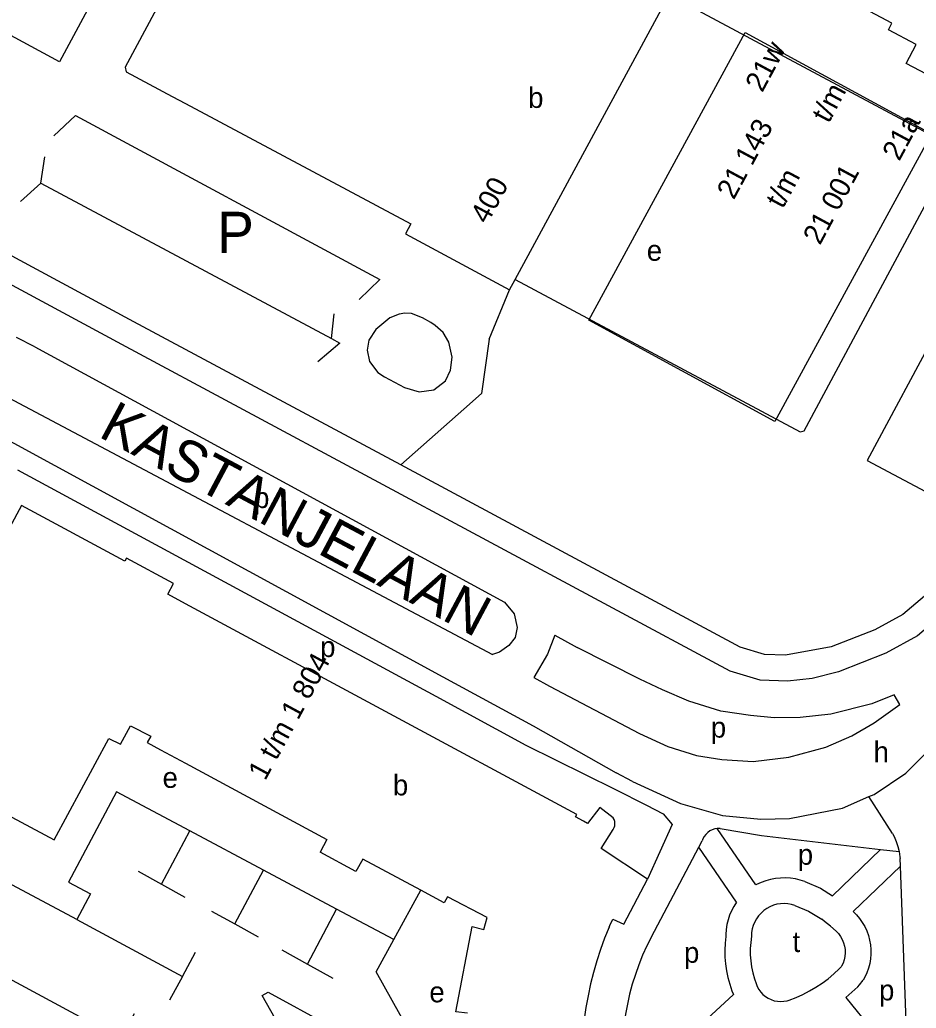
# Model space of a CAD drawing. Extents: x 159261 to 160849, y 382514 to 384534.
# Drawn here: x 159967.8 to 160141.9, y 383783.7 to 383975.7 of the extents above; entities that cross this region are included whole.
import ezdxf

# ---------------------------------------------------------------- set-up
doc = ezdxf.new("R2010")
doc.units = 0
for name, color, linetype in [('BLT_Basislijn', 7, 'Continuous'), ('BLT_Bebouwing', 7, 'Continuous'), ('BLT_Centroide', 7, 'Continuous'), ('BLT_Huisnummer', 7, 'Continuous'), ('BLT_Huisnummer_reeks', 7, 'Continuous'), ('BLT_Plantopo', 7, 'Continuous'), ('BLT_Straatnaam', 7, 'Continuous'), ('BLT_Straatnaam_hoofdweg', 7, 'Continuous'), ('BLT_Tekst_parkeren', 7, 'Continuous')]:
    doc.layers.add(name, color=color, linetype=linetype)

msp = doc.modelspace()

# ---------------------------------------------------------------- linework, layer by layer
at = {"layer": 'BLT_Basislijn'}
for p, q in [((159971.92, 383943.94), (159972.7, 383949.06)), ((159971.92, 383943.94), (159968, 383940.4)), ((159971.92, 383943.94), (160028.35, 383913.77)), ((159921.32, 383925.85), (160059.63, 383852.41)), ((160064.04, 383925.22), (160119.34, 383895.63)), ((160058.98, 383913.66), (160062.95, 383923.21)), ((160028.35, 383913.77), (160028.91, 383918.59)), ((159970.74, 383912.14), (159967.23, 383914.01)), ((160029.96, 383912.91), (160025.7, 383909.25)), ((160028.35, 383913.77), (160029.96, 383912.91)), ((160058.98, 383913.66), (160057.46, 383903.1)), ((159970.74, 383912.14), (160061.97, 383862.58)), ((160054.04, 383900.06), (160057.46, 383903.1)), ((160054.04, 383900.06), (160041.8, 383889.23)), ((160071.7, 383856.15), (160076.08, 383853.8)), ((160086.78, 383827.75), (160083.66, 383829.43)), ((160137.3, 383817.64), (160132.71, 383824.82)), ((160103.83, 383818.63), (160103.25, 383818.62)), ((160110.74, 383807.68), (160103.25, 383818.62)), ((159995.39, 383807.81), (160000.89, 383818.15)), ((160015.18, 383810.53), (160000.89, 383818.15)), ((160090.47, 383797.61), (160099.67, 383814.99)), ((160099.67, 383814.99), (160100.34, 383816.24)), ((160106.99, 383804.3), (160099.67, 383814.99)), ((160125.64, 383805.58), (160134.98, 383814.57)), ((160134.98, 383814.57), (160138.57, 383814.15)), ((160138.83, 383811.34), (160138.78, 383812.82)), ((160129.65, 383802.49), (160138.83, 383811.34)), ((160140.35, 383770.88), (160138.83, 383811.34)), ((159990.85, 383810.33), (159995.39, 383807.81)), ((160009.62, 383800.09), (160015.18, 383810.53)), ((160029.36, 383802.98), (160015.18, 383810.53)), ((159995.39, 383807.81), (159999.92, 383805.29)), ((160040.44, 383797.07), (160045.68, 383806.63)), ((160005.08, 383802.6), (160009.62, 383800.09)), ((160023.69, 383792.32), (160029.36, 383802.98)), ((160040.44, 383797.07), (160029.36, 383802.98)), ((159978.9, 383800.98), (159999.47, 383789.92)), ((160009.62, 383800.09), (160014.16, 383797.59)), ((159999.47, 383789.92), (160001.97, 383794.59)), ((160018.74, 383795.09), (160023.69, 383792.32)), ((160023.69, 383792.32), (160028.63, 383789.55)), ((159999.47, 383789.92), (159996.93, 383785.27)), ((160130.9, 383788.26), (160131.62, 383789.21)), ((160106.4, 383786.41), (160085.2, 383766.84)), ((160128.21, 383785.8), (160140.35, 383770.88))]:
    msp.add_line(p, q, dxfattribs=at)
for points in [[(160119.34, 383895.63), (160120.16, 383895.88), (160149.23, 383950.19), (160149, 383951.01), (160093.93, 383980.49)], [(159823.19, 383971.58), (160049.97, 383848.1), (160067.5, 383838.6), (160083.66, 383829.43)], [(159974.43, 383953.14), (159978.66, 383957.07), (160037.76, 383925.26), (160033.77, 383921.34)], [(159971.17, 383927.2), (159925.48, 383951.86)], [(160121.72, 383847.78), (160116.87, 383847.25), (160111.62, 383847.44), (160105.79, 383849.21), (159987.63, 383912.63), (159922.51, 383947.79)], [(160132.71, 383824.82), (160133.71, 383825.25), (160139.85, 383829.4), (160146.96, 383836.53), (160217.34, 383919.23), (160228.34, 383945.12)], [(160041.8, 383889.23), (159990, 383917.03), (159971.17, 383927.2)], [(160146.43, 383916.24), (160132.34, 383890.12), (160148.78, 383881.33), (160160.47, 383903.42)], [(159967.4, 383888.25), (160048.61, 383844.36), (160066.12, 383834.82), (160083.35, 383826.27)], [(160151.63, 383872.67), (160144.33, 383864.47), (160139.32, 383860.2), (160133.87, 383857.2), (160125.4, 383853.91), (160116.5, 383852.27), (160112.45, 383852.42), (160107.72, 383853.85), (160041.8, 383889.23)], [(160154.67, 383868.56), (160147.83, 383860.88), (160142.17, 383856.07), (160135.99, 383852.66), (160126.77, 383849.08), (160121.72, 383847.78)], [(160061.97, 383862.58), (160063.86, 383860.34), (160064.41, 383857.64), (160064.01, 383855.74), (160062.78, 383854.18), (160060.98, 383852.85), (160059.63, 383852.41)], [(160071.7, 383856.15), (160070.32, 383852.46), (160067.67, 383847.93)], [(160137.62, 383844.58), (160133.25, 383842.86), (160125.29, 383840.86), (160119.36, 383840.16), (160114.31, 383840.13), (160109.74, 383840.56), (160103.97, 383841.44), (160097.74, 383843.37), (160092.61, 383845.59), (160088.2, 383847.63), (160076.08, 383853.8)], [(160067.67, 383847.93), (160070.68, 383846.26), (160088.14, 383837.1), (160093.68, 383834.53), (160099.26, 383832.81), (160104.17, 383832.03), (160110.24, 383831.67), (160117.17, 383832.49), (160124.35, 383834.45), (160129.38, 383836.61), (160133.74, 383839.18), (160138.73, 383842.71), (160137.62, 383844.58)], [(160083.35, 383826.27), (160089.53, 383823.18), (160092.79, 383821.46), (160094.51, 383819.4), (160089.7, 383808.77)], [(160086.78, 383827.75), (160096.14, 383823.47), (160104.25, 383821.15), (160111.7, 383820.47), (160117.28, 383820.56), (160127.56, 383822.61), (160132.71, 383824.82)], [(160000.89, 383818.15), (159986.65, 383825.74), (159977.31, 383808.21), (159981.55, 383805.95), (159978.9, 383800.98)], [(159978.9, 383800.98), (159938.36, 383822.58), (159936.12, 383818.38), (159931.26, 383820.96)], [(160103.25, 383818.62), (160102.8, 383818.55), (160102.3, 383818.39), (160101.84, 383818.16), (160101.41, 383817.86), (160101.04, 383817.5), (160100.73, 383817.08), (160100.48, 383816.63), (160100.34, 383816.24)], [(160103.83, 383818.63), (160111.83, 383817.27), (160134.98, 383814.57)], [(160137.3, 383817.64), (160137.59, 383817.08), (160137.99, 383816.13), (160138.32, 383815.15), (160138.57, 383814.15)], [(160138.57, 383814.15), (160138.74, 383813.14), (160138.78, 383812.82)], [(160120.28, 383808.31), (160119.36, 383808.61), (160118.42, 383808.83), (160117.46, 383808.97), (160116.49, 383809.04), (160115.52, 383809.02), (160114.56, 383808.92), (160113.61, 383808.74), (160112.67, 383808.49), (160111.76, 383808.16), (160110.88, 383807.76), (160110.74, 383807.68)], [(160120.28, 383808.31), (160123.31, 383807.03), (160125.64, 383805.58)], [(159936.45, 383805.31), (159987.47, 383777.76), (159990.14, 383782.71)], [(160106.99, 383804.3), (160106.48, 383803.51), (160106.03, 383802.67), (160105.65, 383801.79), (160105.35, 383800.89), (160105.12, 383799.97), (160104.97, 383799.03), (160104.9, 383798.08), (160104.9, 383797.68)], [(160118.34, 383803.7), (160117.65, 383803.9), (160116.95, 383804.02), (160116.24, 383804.07), (160115.53, 383804.03), (160114.83, 383803.91), (160114.15, 383803.72), (160113.49, 383803.45), (160112.87, 383803.1), (160112.29, 383802.69), (160111.76, 383802.22), (160111.28, 383801.69), (160110.87, 383801.11), (160110.53, 383800.49), (160110.25, 383799.83), (160110.06, 383799.15), (160109.94, 383798.44), (160109.9, 383797.71)], [(160118.34, 383803.7), (160121, 383802.58), (160123.55, 383801)], [(160129.65, 383802.49), (160130.3, 383801.84), (160130.89, 383801.13), (160131.42, 383800.38), (160131.89, 383799.58), (160132.28, 383798.74), (160132.6, 383797.87), (160132.84, 383796.98), (160133, 383796.07), (160133.09, 383795.15), (160133.09, 383794.23), (160133.02, 383793.31), (160132.87, 383792.4), (160132.63, 383791.5), (160132.33, 383790.63), (160131.94, 383789.79), (160131.62, 383789.21)], [(160126.36, 383798.72), (160125.26, 383799.69), (160124.1, 383800.6), (160123.55, 383801)], [(160090.47, 383797.61), (160089.59, 383795.83), (160088.77, 383794.02), (160088.03, 383792.17), (160087.36, 383790.3), (160086.77, 383788.41), (160086.25, 383786.49), (160085.81, 383784.55), (160085.46, 383782.6), (160085.17, 383780.63), (160084.97, 383778.65), (160084.89, 383777.43)], [(160104.9, 383797.68), (160104.77, 383796.35), (160104.73, 383795.01), (160104.76, 383793.67), (160104.88, 383792.33), (160105.07, 383791), (160105.34, 383789.69), (160105.69, 383788.39), (160106.12, 383787.12), (160106.4, 383786.41)], [(160109.9, 383797.71), (160109.75, 383796.52), (160109.67, 383795.33), (160109.68, 383794.13), (160109.77, 383792.94), (160109.94, 383791.76), (160110.18, 383790.58), (160110.51, 383789.43), (160110.82, 383788.54)], [(160126.36, 383798.72), (160126.82, 383798.22), (160127.22, 383797.67), (160127.54, 383797.08), (160127.8, 383796.46), (160127.98, 383795.81), (160128.08, 383795.14), (160128.1, 383794.47), (160128.04, 383793.8), (160127.9, 383793.14), (160127.69, 383792.5), (160127.4, 383791.89), (160127.32, 383791.75)], [(160046.41, 383762.31), (160042.55, 383768.97), (160047.6, 383771.91), (160037.01, 383790.82), (160040.44, 383797.07)], [(160117.23, 383785.33), (160118.58, 383785.84), (160119.89, 383786.42), (160121.18, 383787.08), (160122.42, 383787.8), (160123.62, 383788.6), (160124.77, 383789.45), (160125.88, 383790.38), (160126.93, 383791.36), (160127.32, 383791.75)], [(160110.82, 383788.54), (160111.04, 383787.95), (160111.34, 383787.39), (160111.71, 383786.88), (160112.14, 383786.41), (160112.62, 383786.01), (160113.15, 383785.67), (160113.72, 383785.4), (160114.32, 383785.2), (160114.94, 383785.08), (160115.57, 383785.04), (160116.2, 383785.08), (160116.82, 383785.2), (160117.23, 383785.33)], [(160128.21, 383785.8), (160129.41, 383786.82), (160130.55, 383787.9), (160130.9, 383788.26)], [(159979.56, 383766.38), (159982.07, 383761.81), (160017.41, 383781.75), (160014.9, 383786.2), (160016.07, 383786.86), (160027.94, 383780.4), (160023.09, 383777.64), (160031.56, 383762.76), (160036.46, 383765.6), (160039.13, 383760.83)]]:
    msp.add_lwpolyline(points, dxfattribs=at)
msp.add_lwpolyline([(160041.51, 383918.5), (160039.7, 383917.79), (160037, 383915.54), (160035.6, 383913.43), (160035.28, 383911.53), (160035.77, 383909.3), (160037.35, 383907.2), (160038.67, 383906.33), (160042.56, 383904.25), (160045.41, 383903.41), (160048.24, 383903.79), (160050.47, 383905.54), (160051.47, 383907.64), (160051.78, 383910.16), (160051.18, 383913.06), (160050.05, 383914.97), (160048.47, 383916.31), (160047.63, 383916.88), (160046.03, 383917.82), (160043.9, 383918.61), (160042.63, 383918.7)], close=True, dxfattribs=at)
at = {"layer": 'BLT_Bebouwing'}
for p, q in [((160064.04, 383925.22), (160093.93, 383980.49)), ((160062.95, 383923.21), (160064.04, 383925.22)), ((159968.15, 383881.35), (159948.51, 383844.82)), ((159988.27, 383870.56), (159968.15, 383881.35)), ((159993.27, 383836.59), (159992.58, 383835.31)), ((159962.69, 383822.75), (159974.52, 383816.41)), ((160083.05, 383820.73), (160080.49, 383822.71)), ((160050.27, 383804.17), (160045.68, 383806.63)), ((160082.26, 383799.46), (160082.42, 383799.81))]:
    msp.add_line(p, q, dxfattribs=at)
for points in [[(160093.93, 383980.49), (160018.18, 384021.04), (160017.35, 384020.78), (160013.87, 384014.26), (160011.4, 384015.58), (160007.72, 384008.71), (160010.19, 384007.39), (160010.09, 384007.19), (160010.48, 384006.98), (160010.59, 384007.18), (160011.18, 384006.86), (160007.52, 384000), (160003.94, 383993.3), (160002.95, 383993.83), (160000, 383988.32), (159988.3, 383966.46), (159988.49, 383965.57), (159997.46, 383960.78)], [(160137.17, 383974.99), (160118.27, 383985.09)], [(160145.25, 383964.37), (160139.96, 383967.19), (160141.91, 383970.85), (160136.51, 383973.74), (160137.17, 383974.99)], [(159997.46, 383960.78), (160000, 383959.43), (160043.8, 383936.05)], [(160043.8, 383936.05), (160042.76, 383934.13), (160062.95, 383923.21)], [(160077.32, 383820.05), (160075.75, 383820.89), (160075.98, 383821.32), (160000, 383862.28), (159996.6, 383864.12), (159997.72, 383866.19), (159988.58, 383871.14), (159988.27, 383870.56)], [(159974.52, 383816.41), (159985.17, 383836.1), (159987.42, 383834.98), (159989.37, 383838.57), (159993.27, 383836.59)], [(159992.58, 383835.31), (159995.18, 383833.9)], [(159995.18, 383833.9), (160000, 383831.3), (160027.46, 383816.51), (160026.19, 383814.05)], [(160080.49, 383822.71), (160078.08, 383819.63), (160077.32, 383820.05)], [(160083.06, 383818.45), (160083.25, 383818.8), (160083.37, 383819.18), (160083.4, 383819.58), (160083.37, 383819.98), (160083.25, 383820.36), (160083.05, 383820.72), (160083.05, 383820.73)], [(160089.7, 383808.77), (160080.7, 383814.76), (160083.06, 383818.45)], [(160045.68, 383806.63), (160034.44, 383812.69), (160033.11, 383810.3), (160026.19, 383814.05)], [(160082.42, 383799.81), (160082.96, 383801.05), (160085.14, 383800.04), (160089.7, 383808.77)], [(160055.71, 383799.6), (160057.92, 383798.99), (160058.58, 383801.32), (160050.91, 383805.37), (160050.27, 383804.17)], [(160054.74, 383782.8), (160052.48, 383783.01), (160055.71, 383799.6)], [(160082.26, 383799.46), (160081.39, 383797.31), (160080.59, 383795.13), (160079.87, 383792.92), (160079.23, 383790.69), (160078.66, 383788.44), (160078.17, 383786.17), (160077.76, 383783.89), (160077.49, 383782.07)]]:
    msp.add_lwpolyline(points, dxfattribs=at)
msp.add_lwpolyline([(159962.92, 383974.33), (159971.95, 383991.17), (159984.61, 383984.38), (159975.58, 383967.54)], close=True, dxfattribs=at)
at = {"layer": 'BLT_Plantopo'}
msp.add_lwpolyline([(160108.7, 383973.19), (160144.83, 383953.53), (160114.45, 383897.69), (160078.31, 383917.35)], close=True, dxfattribs=at)

# ---------------------------------------------------------------- texts
at = {"layer": 'BLT_Centroide'}
for s, p in [('b', (160066.55, 383958.56)), ('e', (160089.58, 383928.88)), ('p', (160013.34, 383880.86)), ('p', (160026.17, 383851.93)), ('p', (160102.02, 383836.28)), ('h', (160133.61, 383831.51)), ('e', (159995.57, 383826.52)), ('b', (160040.29, 383825.06)), ('p', (160118.9, 383811.59)), ('t', (160117.89, 383794.64)), ('p', (160096.81, 383792.55)), ('e', (160047.37, 383784.88)), ('p', (160134.67, 383785.25))]:
    msp.add_text(s, height=4, dxfattribs=at).set_placement(p)
at = {"layer": 'BLT_Huisnummer'}
msp.add_text('400', height=4, rotation=61.6555, dxfattribs=at).set_placement((160058.63, 383935.84))
at = {"layer": 'BLT_Huisnummer_reeks'}
for s, rotation, p in [('21w', 61.7488, (160112, 383961.41)), ('t/m', 61.7488, (160124.9, 383955.41)), ('21a', 61.7488, (160138.6, 383948.07)), ('21 143', 61.7488, (160106.48, 383940.58)), ('21 001', 61.7488, (160123.21, 383931.77)), ('t/m', 61.7488, (160115.98, 383938.82)), ('1 t/m 1 804', 61.541, (160015.49, 383827.76))]:
    msp.add_text(s, height=4, rotation=rotation, dxfattribs=at).set_placement(p)
at = {"layer": 'BLT_Straatnaam'}
msp.add_text('PROFESSOR HOROWITZSTRAAT', height=5, rotation=61.4651, dxfattribs=at).set_placement((159920.45, 383952.32))
at = {"layer": 'BLT_Straatnaam_hoofdweg'}
msp.add_text('KASTANJELAAN', height=8, rotation=331.9323, dxfattribs=at).set_placement((159982.91, 383894.83))
at = {"layer": 'BLT_Tekst_parkeren'}
msp.add_text('P', height=8, dxfattribs=at).set_placement((160006.17, 383930.4))

doc.saveas('drawing.dxf')
